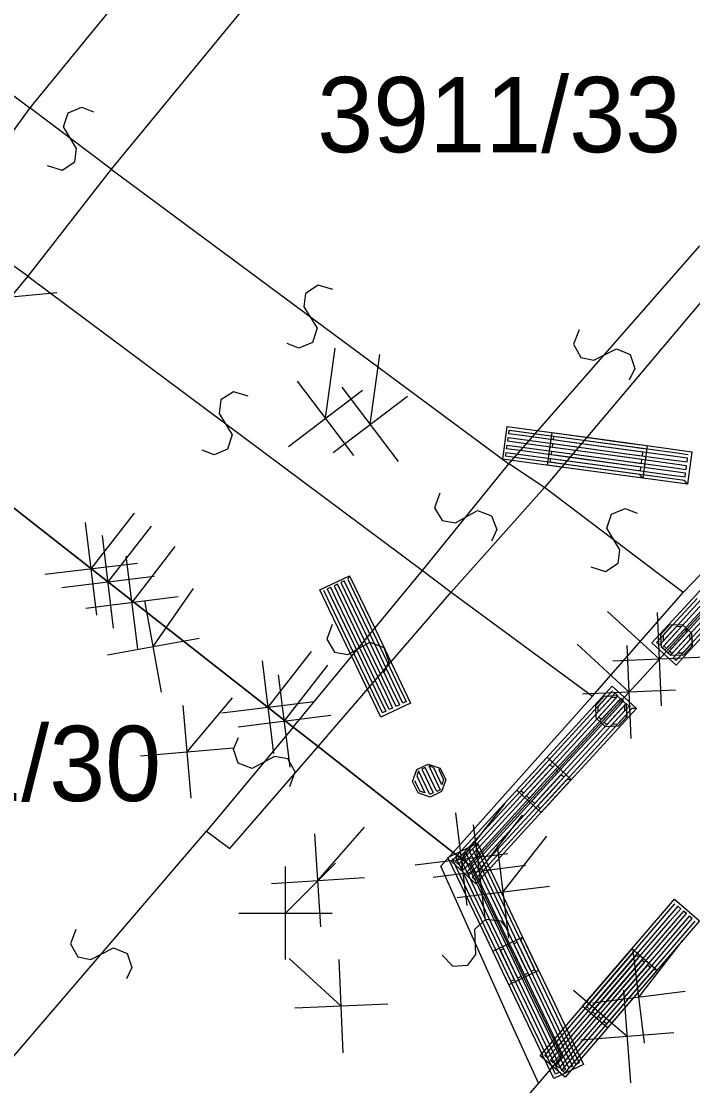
# Model space of a CAD drawing. Extents: x -266179 to -264727, y -1243225 to -1241702.
# Drawn here: x -264839.56 to -264825.29, y -1242518.81 to -1242496.2 of the extents above; entities that cross this region are included whole.
import ezdxf

# ---------------------------------------------------------------- set-up
doc = ezdxf.new("R2010")
doc.units = 0
for name, color, linetype in [('Vrstva 1', 7, 'Continuous'), ('Vrstva 19', 7, 'Continuous'), ('Vrstva 2', 7, 'Continuous'), ('Vrstva 21', 7, 'Continuous')]:
    doc.layers.add(name, color=color, linetype=linetype)

msp = doc.modelspace()

# ---------------------------------------------------------------- linework, layer by layer
at = {"layer": 'Vrstva 1'}
for p, q in [((-264828.39, -1242488.08), (-264837.65, -1242499.34)), ((-264837.65, -1242499.34), (-264839.42, -1242501.61)), ((-264839.42, -1242501.61), (-264842.01, -1242504.74)), ((-264833.78, -1242511.19), (-264842.01, -1242504.74)), ((-264842.01, -1242504.74), (-264833.78, -1242511.19)), ((-264822.62, -1242506.06), (-264830.02, -1242514.13)), ((-264833.25, -1242511.6), (-264833.78, -1242511.19)), ((-264833.78, -1242511.19), (-264833.25, -1242511.6)), ((-264830.38, -1242513.85), (-264833.25, -1242511.6)), ((-264833.25, -1242511.6), (-264830.38, -1242513.85)), ((-264830.02, -1242514.13), (-264830.38, -1242513.85)), ((-264830.38, -1242513.85), (-264830.02, -1242514.13)), ((-264830.02, -1242514.13), (-264828.08, -1242518.18)), ((-264828.08, -1242518.18), (-264828.57, -1242518.75)), ((-264828.57, -1242518.75), (-264833.59, -1242524.57))]:
    msp.add_line(p, q, dxfattribs=at)
at = {"layer": 'Vrstva 19'}
for p, q in [((-264822.62, -1242506.06), (-264830.02, -1242514.13)), ((-264830.02, -1242514.13), (-264828.08, -1242518.18)), ((-264828.08, -1242518.18), (-264828.57, -1242518.75)), ((-264828.57, -1242518.75), (-264833.59, -1242524.57))]:
    msp.add_line(p, q, dxfattribs=at)
for points in [[(-264826.352, -1242505.904), (-264827.611, -1242505.732), (-264828.869, -1242505.56), (-264829.325, -1242505.498), (-264829.23, -1242504.804), (-264827.972, -1242504.976), (-264826.713, -1242505.148), (-264826.258, -1242505.21), (-264826.352, -1242505.904), (-264826.412, -1242505.825), (-264827.671, -1242505.653), (-264828.929, -1242505.481), (-264829.266, -1242505.435), (-264829.255, -1242505.356), (-264827.997, -1242505.528), (-264826.738, -1242505.699), (-264826.401, -1242505.745), (-264826.391, -1242505.666), (-264827.649, -1242505.495), (-264828.907, -1242505.323), (-264829.244, -1242505.277), (-264829.233, -1242505.198), (-264827.975, -1242505.369), (-264826.717, -1242505.541), (-264826.38, -1242505.587), (-264826.369, -1242505.508), (-264827.627, -1242505.336), (-264828.886, -1242505.164), (-264829.222, -1242505.118), (-264829.212, -1242505.039), (-264827.953, -1242505.211), (-264826.695, -1242505.382), (-264826.358, -1242505.428), (-264826.347, -1242505.349), (-264827.606, -1242505.177), (-264828.864, -1242505.006), (-264829.201, -1242504.96), (-264829.19, -1242504.881), (-264827.932, -1242505.052), (-264826.673, -1242505.224), (-264826.336, -1242505.27)], [(-264825.402, -1242506.032), (-264826.66, -1242505.861), (-264827.919, -1242505.689), (-264828.375, -1242505.627), (-264828.28, -1242504.933), (-264827.022, -1242505.105), (-264825.763, -1242505.277), (-264825.308, -1242505.339), (-264825.402, -1242506.032), (-264825.462, -1242505.954), (-264826.72, -1242505.782), (-264827.979, -1242505.61), (-264828.316, -1242505.564), (-264828.305, -1242505.485), (-264827.046, -1242505.657), (-264825.788, -1242505.828), (-264825.451, -1242505.874), (-264825.44, -1242505.795), (-264826.699, -1242505.623), (-264827.957, -1242505.452), (-264828.294, -1242505.406), (-264828.283, -1242505.327), (-264827.025, -1242505.498), (-264825.766, -1242505.67), (-264825.43, -1242505.716), (-264825.419, -1242505.637), (-264826.677, -1242505.465), (-264827.935, -1242505.293), (-264828.272, -1242505.247), (-264828.262, -1242505.168), (-264827.003, -1242505.34), (-264825.745, -1242505.511), (-264825.408, -1242505.557), (-264825.397, -1242505.478), (-264826.656, -1242505.306), (-264827.914, -1242505.135), (-264828.251, -1242505.089), (-264828.24, -1242505.009), (-264826.982, -1242505.181), (-264825.723, -1242505.353), (-264825.386, -1242505.399)], [(-264824.47, -1242508.597), (-264825.329, -1242509.533), (-264825.64, -1242509.872), (-264826.155, -1242509.398), (-264825.297, -1242508.463), (-264824.438, -1242507.527)], [(-264832.581, -1242507.973), (-264832.032, -1242509.118), (-264831.484, -1242510.264), (-264831.285, -1242510.679), (-264831.916, -1242510.981), (-264832.465, -1242509.835), (-264833.013, -1242508.69), (-264833.212, -1242508.275), (-264832.581, -1242507.973), (-264832.622, -1242508.048), (-264832.074, -1242509.194), (-264831.525, -1242510.339), (-264831.378, -1242510.646), (-264831.451, -1242510.68), (-264831.999, -1242509.535), (-264832.548, -1242508.389), (-264832.694, -1242508.083), (-264832.767, -1242508.117), (-264832.218, -1242509.263), (-264831.67, -1242510.408), (-264831.523, -1242510.715), (-264831.595, -1242510.749), (-264832.143, -1242509.604), (-264832.692, -1242508.458), (-264832.839, -1242508.152), (-264832.911, -1242508.186), (-264832.362, -1242509.332), (-264831.814, -1242510.477), (-264831.667, -1242510.784), (-264831.739, -1242510.818), (-264832.288, -1242509.673), (-264832.836, -1242508.528), (-264832.983, -1242508.221), (-264833.055, -1242508.255), (-264832.507, -1242509.401), (-264831.958, -1242510.546), (-264831.811, -1242510.853), (-264831.883, -1242510.887), (-264832.432, -1242509.742), (-264832.981, -1242508.597), (-264833.127, -1242508.29)], [(-264824.909, -1242508.262), (-264825.768, -1242509.198), (-264825.998, -1242509.448), (-264826.057, -1242509.394), (-264825.198, -1242508.458)], [(-264824.791, -1242508.37), (-264825.65, -1242509.306), (-264825.88, -1242509.556), (-264825.939, -1242509.502), (-264825.08, -1242508.566)], [(-264824.673, -1242508.478), (-264825.532, -1242509.414), (-264825.762, -1242509.664), (-264825.821, -1242509.61), (-264824.962, -1242508.675)], [(-264824.555, -1242508.586), (-264825.414, -1242509.522), (-264825.644, -1242509.773), (-264825.703, -1242509.719), (-264824.844, -1242508.783)], [(-264825.303, -1242509.46), (-264825.486, -1242509.659), (-264825.754, -1242509.67), (-264825.953, -1242509.488), (-264825.965, -1242509.219), (-264825.782, -1242509.02), (-264825.514, -1242509.009), (-264825.315, -1242509.191), (-264825.303, -1242509.46), (-264825.34, -1242509.44), (-264825.502, -1242509.617), (-264825.615, -1242509.622), (-264825.344, -1242509.327), (-264825.349, -1242509.214), (-264825.728, -1242509.627), (-264825.787, -1242509.573), (-264825.408, -1242509.16), (-264825.467, -1242509.106), (-264825.846, -1242509.519), (-264825.905, -1242509.464), (-264825.526, -1242509.052), (-264825.639, -1242509.057), (-264825.91, -1242509.351), (-264825.914, -1242509.238), (-264825.752, -1242509.062)], [(-264826.485, -1242510.792), (-264827.343, -1242511.727), (-264828.202, -1242512.663), (-264828.513, -1242513.002), (-264829.029, -1242512.529), (-264828.17, -1242511.593), (-264827.311, -1242510.657), (-264827, -1242510.318), (-264826.485, -1242510.792), (-264826.583, -1242510.796), (-264827.442, -1242511.732), (-264828.301, -1242512.668), (-264828.53, -1242512.918), (-264828.589, -1242512.864), (-264827.731, -1242511.928), (-264826.872, -1242510.992), (-264826.642, -1242510.742), (-264826.701, -1242510.688), (-264827.56, -1242511.624), (-264828.419, -1242512.559), (-264828.648, -1242512.81), (-264828.707, -1242512.756), (-264827.849, -1242511.82), (-264826.99, -1242510.884), (-264826.76, -1242510.634), (-264826.819, -1242510.58), (-264827.678, -1242511.515), (-264828.536, -1242512.451), (-264828.766, -1242512.702), (-264828.825, -1242512.648), (-264827.967, -1242511.712), (-264827.108, -1242510.776), (-264826.878, -1242510.526), (-264826.937, -1242510.471), (-264827.796, -1242511.407), (-264828.654, -1242512.343), (-264828.884, -1242512.594), (-264828.943, -1242512.539), (-264828.085, -1242511.604), (-264827.226, -1242510.668), (-264826.996, -1242510.417)], [(-264826.689, -1242510.971), (-264826.872, -1242511.17), (-264827.14, -1242511.182), (-264827.339, -1242510.999), (-264827.351, -1242510.731), (-264827.168, -1242510.532), (-264826.9, -1242510.52), (-264826.701, -1242510.703), (-264826.689, -1242510.971), (-264826.726, -1242510.952), (-264826.888, -1242511.128), (-264827.001, -1242511.133), (-264826.73, -1242510.839), (-264826.735, -1242510.726), (-264827.114, -1242511.138), (-264827.173, -1242511.084), (-264826.794, -1242510.671), (-264826.853, -1242510.617), (-264827.232, -1242511.03), (-264827.291, -1242510.976), (-264826.912, -1242510.563), (-264827.025, -1242510.568), (-264827.296, -1242510.863), (-264827.3, -1242510.75), (-264827.138, -1242510.573)], [(-264830.656, -1242512.062), (-264830.539, -1242512.306), (-264830.628, -1242512.559), (-264830.872, -1242512.676), (-264831.125, -1242512.587), (-264831.242, -1242512.343), (-264831.153, -1242512.09), (-264830.909, -1242511.973), (-264830.656, -1242512.062), (-264830.687, -1242512.089), (-264830.584, -1242512.305), (-264830.621, -1242512.412), (-264830.794, -1242512.051), (-264830.901, -1242512.013), (-264830.659, -1242512.519), (-264830.731, -1242512.553), (-264830.973, -1242512.048), (-264831.045, -1242512.083), (-264830.803, -1242512.588), (-264830.875, -1242512.622), (-264831.117, -1242512.117), (-264831.155, -1242512.224), (-264830.982, -1242512.585), (-264831.089, -1242512.547), (-264831.192, -1242512.331)], [(-264827.871, -1242512.303), (-264828.729, -1242513.239), (-264829.588, -1242514.175), (-264829.899, -1242514.514), (-264830.415, -1242514.041), (-264829.556, -1242513.105), (-264828.697, -1242512.169), (-264828.386, -1242511.83), (-264827.871, -1242512.303), (-264827.97, -1242512.307), (-264828.828, -1242513.243), (-264829.687, -1242514.179), (-264829.917, -1242514.43), (-264829.975, -1242514.376), (-264829.117, -1242513.44), (-264828.258, -1242512.504), (-264828.028, -1242512.253), (-264828.087, -1242512.199), (-264828.946, -1242513.135), (-264829.805, -1242514.071), (-264830.034, -1242514.321), (-264830.093, -1242514.267), (-264829.235, -1242513.332), (-264828.376, -1242512.396), (-264828.146, -1242512.145), (-264828.205, -1242512.091), (-264829.064, -1242513.027), (-264829.922, -1242513.963), (-264830.152, -1242514.213), (-264830.211, -1242514.159), (-264829.353, -1242513.223), (-264828.494, -1242512.288), (-264828.264, -1242512.037), (-264828.323, -1242511.983), (-264829.182, -1242512.919), (-264830.04, -1242513.855), (-264830.27, -1242514.105), (-264830.329, -1242514.051), (-264829.471, -1242513.115), (-264828.612, -1242512.179), (-264828.382, -1242511.929)], [(-264829.86, -1242513.655), (-264829.311, -1242514.8), (-264828.763, -1242515.946), (-264828.564, -1242516.361), (-264829.195, -1242516.663), (-264829.744, -1242515.517), (-264830.292, -1242514.372), (-264830.491, -1242513.957), (-264829.86, -1242513.655), (-264829.893, -1242513.748), (-264829.344, -1242514.894), (-264828.796, -1242516.039), (-264828.649, -1242516.346), (-264828.721, -1242516.38), (-264829.269, -1242515.235), (-264829.818, -1242514.089), (-264829.965, -1242513.783), (-264830.037, -1242513.817), (-264829.488, -1242514.963), (-264828.94, -1242516.108), (-264828.793, -1242516.415), (-264828.865, -1242516.449), (-264829.414, -1242515.304), (-264829.962, -1242514.159), (-264830.109, -1242513.852), (-264830.181, -1242513.886), (-264829.633, -1242515.032), (-264829.084, -1242516.177), (-264828.937, -1242516.484), (-264829.009, -1242516.518), (-264829.558, -1242515.373), (-264830.107, -1242514.228), (-264830.253, -1242513.921), (-264830.326, -1242513.956), (-264829.777, -1242515.101), (-264829.228, -1242516.246), (-264829.082, -1242516.553), (-264829.154, -1242516.588), (-264829.702, -1242515.442), (-264830.251, -1242514.297), (-264830.398, -1242513.99)], [(-264825.143, -1242515.3), (-264825.972, -1242516.263), (-264826.8, -1242517.226), (-264827.1, -1242517.574), (-264827.63, -1242517.118), (-264826.802, -1242516.155), (-264825.974, -1242515.192), (-264825.674, -1242514.844), (-264825.143, -1242515.3)], [(-264825.242, -1242515.307), (-264826.07, -1242516.27), (-264826.899, -1242517.233), (-264827.12, -1242517.491), (-264827.181, -1242517.439), (-264826.353, -1242516.476), (-264825.525, -1242515.513), (-264825.303, -1242515.255), (-264825.363, -1242515.203), (-264826.192, -1242516.166), (-264827.02, -1242517.129), (-264827.242, -1242517.386), (-264827.302, -1242517.334), (-264826.474, -1242516.372), (-264825.646, -1242515.409), (-264825.424, -1242515.151), (-264825.485, -1242515.099), (-264826.313, -1242516.062), (-264827.141, -1242517.024), (-264827.363, -1242517.282), (-264827.424, -1242517.23), (-264826.595, -1242516.267), (-264825.767, -1242515.304), (-264825.545, -1242515.047), (-264825.606, -1242514.994), (-264826.434, -1242515.957), (-264827.262, -1242516.92), (-264827.484, -1242517.178), (-264827.545, -1242517.126), (-264826.717, -1242516.163), (-264825.888, -1242515.2), (-264825.667, -1242514.942)], [(-264828.905, -1242515.647), (-264828.356, -1242516.793), (-264827.808, -1242517.938), (-264827.609, -1242518.353), (-264828.24, -1242518.655), (-264828.789, -1242517.51), (-264829.337, -1242516.364), (-264829.536, -1242515.949), (-264828.905, -1242515.647), (-264828.946, -1242515.722), (-264828.398, -1242516.868), (-264827.849, -1242518.013), (-264827.702, -1242518.32), (-264827.774, -1242518.354), (-264828.323, -1242517.209), (-264828.872, -1242516.064), (-264829.018, -1242515.757), (-264829.091, -1242515.792), (-264828.542, -1242516.937), (-264827.993, -1242518.082), (-264827.847, -1242518.389), (-264827.919, -1242518.424), (-264828.467, -1242517.278), (-264829.016, -1242516.133), (-264829.163, -1242515.826), (-264829.235, -1242515.861), (-264828.686, -1242517.006), (-264828.138, -1242518.151), (-264827.991, -1242518.458), (-264828.063, -1242518.493), (-264828.612, -1242517.347), (-264829.16, -1242516.202), (-264829.307, -1242515.895), (-264829.379, -1242515.93), (-264828.831, -1242517.075), (-264828.282, -1242518.221), (-264828.135, -1242518.527), (-264828.207, -1242518.562), (-264828.756, -1242517.416), (-264829.304, -1242516.271), (-264829.451, -1242515.964)], [(-264826.044, -1242516.354), (-264826.873, -1242517.316), (-264827.702, -1242518.278), (-264828.002, -1242518.627), (-264828.532, -1242518.17), (-264827.703, -1242517.208), (-264826.874, -1242516.246), (-264826.574, -1242515.897), (-264826.044, -1242516.354), (-264826.129, -1242516.347), (-264826.958, -1242517.308), (-264827.788, -1242518.27), (-264828.01, -1242518.528), (-264828.07, -1242518.476), (-264827.241, -1242517.514), (-264826.412, -1242516.552), (-264826.19, -1242516.294), (-264826.25, -1242516.242), (-264827.08, -1242517.204), (-264827.909, -1242518.166), (-264828.131, -1242518.424), (-264828.191, -1242518.371), (-264827.362, -1242517.409), (-264826.533, -1242516.447), (-264826.311, -1242516.19), (-264826.372, -1242516.138), (-264827.201, -1242517.1), (-264828.03, -1242518.062), (-264828.252, -1242518.319), (-264828.312, -1242518.267), (-264827.483, -1242517.305), (-264826.654, -1242516.343), (-264826.432, -1242516.085), (-264826.493, -1242516.033), (-264827.322, -1242516.995), (-264828.151, -1242517.957), (-264828.373, -1242518.215), (-264828.434, -1242518.162), (-264827.605, -1242517.2), (-264826.775, -1242516.238), (-264826.553, -1242515.981)]]:
    msp.add_lwpolyline(points, dxfattribs=at)
at = {"layer": 'Vrstva 2'}
for p, q in [((-264830.14, -1242486.76), (-264839.38, -1242498.04)), ((-264842.45, -1242495.73), (-264839.38, -1242498.04)), ((-264839.38, -1242498.04), (-264841.11, -1242500.42)), ((-264837.65, -1242499.34), (-264839.38, -1242498.04)), ((-264837.65, -1242499.34), (-264829.2, -1242505.6)), ((-264839.42, -1242501.61), (-264841.11, -1242500.42)), ((-264829.2, -1242505.6), (-264825.14, -1242500.97)), ((-264839.42, -1242501.61), (-264831.03, -1242507.86)), ((-264824.53, -1242501.46), (-264828.44, -1242506.1)), ((-264831.03, -1242507.86), (-264829.2, -1242505.6)), ((-264828.44, -1242506.1), (-264829.2, -1242505.6)), ((-264822.83, -1242505.54), (-264825.49, -1242508.33)), ((-264828.44, -1242506.1), (-264830.42, -1242508.32)), ((-264825.49, -1242508.33), (-264828.44, -1242506.1)), ((-264833.78, -1242511.19), (-264831.03, -1242507.86)), ((-264831.03, -1242507.86), (-264830.42, -1242508.32)), ((-264833.25, -1242511.6), (-264830.42, -1242508.32)), ((-264830.42, -1242508.32), (-264827.42, -1242510.53)), ((-264827.42, -1242510.53), (-264825.49, -1242508.33)), ((-264830.38, -1242513.85), (-264827.42, -1242510.53)), ((-264833.78, -1242511.19), (-264835.01, -1242512.67)), ((-264834.57, -1242513.12), (-264833.25, -1242511.6)), ((-264835.01, -1242512.67), (-264835.62, -1242513.4)), ((-264835.13, -1242513.77), (-264834.57, -1242513.12)), ((-264840.1, -1242518.62), (-264835.62, -1242513.4)), ((-264835.62, -1242513.4), (-264835.13, -1242513.77)), ((-264830.64, -1242514.14), (-264830.38, -1242513.85)), ((-264829.18, -1242517.4), (-264830.64, -1242514.14)), ((-264828.57, -1242518.75), (-264829.18, -1242517.4))]:
    msp.add_line(p, q, dxfattribs=at)
for points in [[(-264839.006, -1242499.259), (-264838.692, -1242499.358), (-264838.424, -1242499.184), (-264838.385, -1242498.9), (-264838.665, -1242498.44), (-264838.564, -1242498.14), (-264838.274, -1242498.02), (-264838.024, -1242498.121)], [(-264832.939, -1242501.897), (-264833.253, -1242501.801), (-264833.52, -1242501.977), (-264833.556, -1242502.261), (-264833.273, -1242502.719), (-264833.372, -1242503.02), (-264833.661, -1242503.142), (-264833.911, -1242503.043)], [(-264827.701, -1242502.753), (-264827.823, -1242503.059), (-264827.67, -1242503.339), (-264827.389, -1242503.399), (-264826.909, -1242503.154), (-264826.618, -1242503.277), (-264826.52, -1242503.575), (-264826.639, -1242503.817)], [(-264834.737, -1242504.163), (-264835.051, -1242504.066), (-264835.319, -1242504.241), (-264835.356, -1242504.525), (-264835.074, -1242504.985), (-264835.173, -1242505.285), (-264835.463, -1242505.406), (-264835.713, -1242505.307)], [(-264830.666, -1242506.219), (-264830.776, -1242506.529), (-264830.612, -1242506.804), (-264830.33, -1242506.852), (-264829.86, -1242506.589), (-264829.564, -1242506.701), (-264829.454, -1242506.995), (-264829.564, -1242507.241)], [(-264827.457, -1242507.783), (-264827.144, -1242507.882), (-264826.875, -1242507.709), (-264826.836, -1242507.426), (-264827.114, -1242506.964), (-264827.013, -1242506.665), (-264826.722, -1242506.546), (-264826.473, -1242506.647)], [(-264832.952, -1242509.009), (-264833.064, -1242509.318), (-264832.903, -1242509.594), (-264832.621, -1242509.645), (-264832.148, -1242509.387), (-264831.853, -1242509.501), (-264831.747, -1242509.796), (-264831.858, -1242510.041)], [(-264833.85, -1242512.448), (-264833.737, -1242512.139), (-264833.897, -1242511.863), (-264834.179, -1242511.811), (-264834.652, -1242512.067), (-264834.947, -1242511.953), (-264835.052, -1242511.657), (-264834.94, -1242511.412)], [(-264830.615, -1242516.031), (-264830.388, -1242516.269), (-264830.069, -1242516.247), (-264829.898, -1242516.017), (-264829.92, -1242515.479), (-264829.687, -1242515.265), (-264829.375, -1242515.3), (-264829.205, -1242515.509)], [(-264838.397, -1242515.484), (-264838.515, -1242515.791), (-264838.359, -1242516.07), (-264838.078, -1242516.126), (-264837.601, -1242515.877), (-264837.308, -1242515.996), (-264837.207, -1242516.293), (-264837.323, -1242516.536)]]:
    msp.add_lwpolyline(points, dxfattribs=at)
at = {"layer": 'Vrstva 21'}
for p, q in [((-264838.804, -1242501.968), (-264840.775, -1242502.152)), ((-264833.092, -1242504.63), (-264832.889, -1242503.144)), ((-264832.142, -1242504.758), (-264831.939, -1242503.272)), ((-264832.493, -1242505.418), (-264833.691, -1242503.842)), ((-264833.88, -1242505.229), (-264832.304, -1242504.031)), ((-264831.543, -1242505.547), (-264832.741, -1242503.97)), ((-264832.93, -1242505.357), (-264831.354, -1242504.159)), ((-264842.01, -1242504.74), (-264833.78, -1242511.19)), ((-264833.78, -1242511.19), (-264842.01, -1242504.74)), ((-264822.62, -1242506.06), (-264830.02, -1242514.13)), ((-264838.075, -1242507.825), (-264837.15, -1242506.644)), ((-264837.956, -1242508.808), (-264838.194, -1242506.842)), ((-264837.715, -1242508.105), (-264836.79, -1242506.924)), ((-264837.596, -1242509.088), (-264837.834, -1242507.122)), ((-264837.205, -1242508.541), (-264836.287, -1242507.355)), ((-264839.058, -1242507.944), (-264837.092, -1242507.706)), ((-264837.08, -1242509.523), (-264837.33, -1242507.559)), ((-264838.698, -1242508.224), (-264836.732, -1242507.986)), ((-264836.755, -1242509.476), (-264835.902, -1242508.242)), ((-264838.187, -1242508.666), (-264836.223, -1242508.416)), ((-264836.578, -1242510.45), (-264836.932, -1242508.502)), ((-264825.998, -1242509.746), (-264827.104, -1242508.732)), ((-264825.956, -1242510.735), (-264826.041, -1242508.757)), ((-264837.729, -1242509.653), (-264835.781, -1242509.299)), ((-264826.642, -1242510.444), (-264827.747, -1242509.43)), ((-264826.599, -1242511.433), (-264826.684, -1242509.455)), ((-264834.314, -1242510.764), (-264833.389, -1242509.583)), ((-264825.009, -1242509.704), (-264826.987, -1242509.789)), ((-264834.195, -1242511.747), (-264834.433, -1242509.781)), ((-264833.965, -1242511.059), (-264833.045, -1242509.874)), ((-264833.842, -1242512.041), (-264834.089, -1242510.076)), ((-264825.653, -1242510.401), (-264827.631, -1242510.486)), ((-264836.036, -1242511.713), (-264835.069, -1242510.567)), ((-264835.297, -1242510.883), (-264833.331, -1242510.645)), ((-264835.952, -1242512.7), (-264836.12, -1242510.727)), ((-264834.948, -1242511.182), (-264832.983, -1242510.935)), ((-264833.78, -1242511.19), (-264833.25, -1242511.6)), ((-264833.25, -1242511.6), (-264833.78, -1242511.19)), ((-264837.022, -1242511.797), (-264835.05, -1242511.63)), ((-264833.25, -1242511.6), (-264830.38, -1242513.85)), ((-264830.38, -1242513.85), (-264833.25, -1242511.6)), ((-264830.203, -1242513.992), (-264829.278, -1242512.811)), ((-264830.084, -1242514.975), (-264830.323, -1242513.009)), ((-264829.825, -1242514.249), (-264828.907, -1242513.062)), ((-264833.256, -1242514.444), (-264832.266, -1242513.317)), ((-264829.7, -1242515.231), (-264829.95, -1242513.267)), ((-264833.192, -1242515.432), (-264833.32, -1242513.457)), ((-264829.316, -1242514.686), (-264828.391, -1242513.505)), ((-264829.197, -1242515.669), (-264829.435, -1242513.703)), ((-264831.186, -1242514.111), (-264829.221, -1242513.873)), ((-264830.38, -1242513.85), (-264830.02, -1242514.13)), ((-264830.02, -1242514.13), (-264830.38, -1242513.85)), ((-264833.944, -1242515.137), (-264832.883, -1242514.077)), ((-264833.944, -1242516.127), (-264833.944, -1242514.147)), ((-264830.807, -1242514.374), (-264828.843, -1242514.124)), ((-264830.02, -1242514.13), (-264828.08, -1242518.18)), ((-264834.244, -1242514.509), (-264832.268, -1242514.38)), ((-264830.299, -1242514.805), (-264828.333, -1242514.567)), ((-264834.934, -1242515.137), (-264832.954, -1242515.137)), ((-264826.435, -1242516.921), (-264825.514, -1242515.737)), ((-264826.311, -1242517.904), (-264826.558, -1242515.939)), ((-264832.759, -1242517.115), (-264833.864, -1242516.101)), ((-264832.716, -1242518.104), (-264832.801, -1242516.126)), ((-264826.681, -1242517.76), (-264827.82, -1242516.784)), ((-264827.417, -1242517.045), (-264825.452, -1242516.798)), ((-264826.605, -1242518.747), (-264826.757, -1242516.773)), ((-264831.77, -1242517.072), (-264833.748, -1242517.157)), ((-264825.694, -1242517.683), (-264827.668, -1242517.836)), ((-264828.08, -1242518.18), (-264828.57, -1242518.75)), ((-264828.57, -1242518.75), (-264833.59, -1242524.57))]:
    msp.add_line(p, q, dxfattribs=at)

# ---------------------------------------------------------------- texts
at = {"layer": 'Vrstva 1'}
for s, p in [('3911/33', (-264833.27, -1242498.98)), ('3911/30', (-264844.32, -1242512.76))]:
    msp.add_text(s, height=1.6, dxfattribs=at).set_placement(p)

doc.saveas('drawing.dxf')
